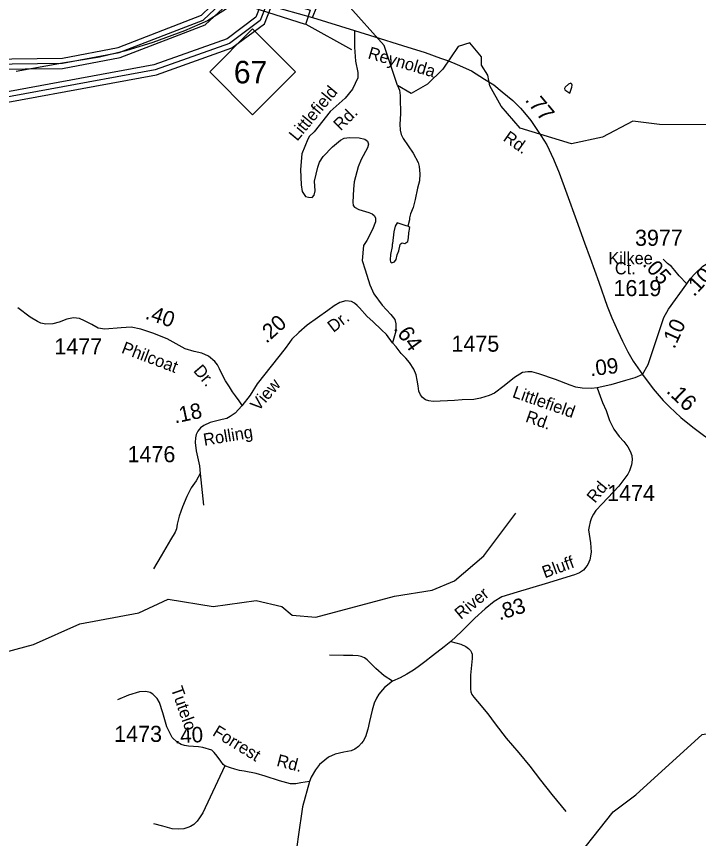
# Model space of a CAD drawing. Extents: x 1547597 to 1699558, y 810033 to 920809.
# Drawn here: x 1575743 to 1581049, y 894076 to 900467 of the extents above; entities that cross this region are included whole.
import ezdxf

# ---------------------------------------------------------------- set-up
doc = ezdxf.new("R2010")
doc.units = 0
for name, color, linetype in [('Exist Boundary Political CountyLine', 7, 'Continuous'), ('Exist Hydrographic Bay Label', 7, 'Continuous'), ('Exist Hydrographic Buffer Line', 7, 'Continuous'), ('Exist Hydrographic Creek Single Shore', 7, 'Continuous'), ('Exist Hydrographic Misc Water Feature', 7, 'Continuous'), ('Exist Road Non-System Type 51', 7, 'Continuous'), ('Exist Road Non-System Type 51 Label', 7, 'Continuous'), ('Exist Road Primary NC Attributed', 7, 'Continuous'), ('Exist Road Primary NC Label', 7, 'Continuous'), ('Exist Road Primary NC Service Mileage Hundredths English Label', 7, 'Continuous'), ('Exist Road Primary NC Shield CELL', 7, 'Continuous'), ('Exist Road Primary NC Shield Number Label', 7, 'Continuous'), ('Exist Road Primary NC Structure Standard Bridge CELL', 7, 'Continuous'), ('Exist Road Secondary Mileage Hundredths English Label', 7, 'Continuous'), ('Exist Road Secondary Type 41 Attributed', 7, 'Continuous'), ('Exist Road Secondary Type 51 Attributed', 7, 'Continuous'), ('Exist Road Secondary Type 51 Label', 7, 'Continuous'), ('Exist Road Secondary Type 51 Number Label', 7, 'Continuous')]:
    doc.layers.add(name, color=color, linetype=linetype)

msp = doc.modelspace()

# ---------------------------------------------------------------- linework, layer by layer
at = {"layer": 'Exist Boundary Political CountyLine'}
msp.add_lwpolyline([(1577396.6, 900539.5), (1577229.4, 900431.6), (1577051.4, 900356), (1576803.3, 900264.3), (1576593, 900199.5), (1576388, 900150.9), (1576102.2, 900102.4), (1575740.8, 900037.6)], dxfattribs=at)
at = {"layer": 'Exist Hydrographic Bay Label'}
for points in [[(1573193.4, 897992.9), (1573235.5, 898047.8), (1573374.5, 898396.3), (1574123.4, 899477.6), (1574562.4, 899846.3), (1574940.5, 900035.5), (1575508.5, 900135.6), (1576100.4, 900143.3), (1576535.5, 900226.4), (1577181.5, 900475.9), (1577392.5, 900681.7), (1577444.5, 900848.1), (1577393.5, 901282.5), (1577287.5, 901501.3), (1577050.4, 901804.8), (1577009.4, 901897.6), (1576935.4, 901938.5)], [(1574072.5, 895362), (1574047.5, 895368.9), (1573798.4, 896014.2), (1573663.4, 896476.5), (1573493.4, 896870.6), (1573440.4, 897196.8), (1573463.5, 897646), (1573525.4, 897910.7), (1573758.4, 898473.8), (1573946.5, 898772.1), (1574345.4, 899282.7), (1574733.5, 899537.4), (1575194.4, 899711.9), (1576832.5, 900013.5), (1577419.4, 900221.6), (1577671.4, 900410.1), (1577776.4, 900677.2), (1577788.4, 900952.7)]]:
    msp.add_lwpolyline(points, dxfattribs=at)
at = {"layer": 'Exist Hydrographic Buffer Line'}
for points in [[(1574953.2, 899997.2), (1575512.2, 900095.6), (1576101, 900103.3), (1576542.9, 900187.2), (1577195.9, 900438.5), (1577420.4, 900653.1), (1577482.6, 900836.2), (1577433.2, 901287.2), (1577323.5, 901518.8), (1577085, 901825.5), (1577046, 901913.8), (1576972.5, 901963.7), (1576960.1, 902061.9), (1576956.1, 902212.6)], [(1577697.1, 900694), (1577605.3, 900460.6), (1577381.2, 900293), (1576811.8, 900091), (1575180, 899790.6), (1574705.2, 899612.3), (1574301.5, 899349.5), (1573883.4, 898821.3), (1573690.8, 898516.5), (1573451.5, 897941.2), (1573385.6, 897664.3), (1573360.5, 897200.9), (1573414.5, 896857.8), (1573587.9, 896449.4), (1573721.6, 895991.8), (1573997.6, 895333.7), (1574044.7, 895194.2), (1574132.7, 894933.1), (1574231, 894720.2), (1574332.5, 894417.2), (1574464.6, 893859.9)], [(1577736.8, 900685.6), (1577638.3, 900435.4), (1577400.4, 900257.3), (1576822.1, 900052.2), (1575187.1, 899751.3), (1574719.3, 899574.9), (1574323.5, 899316.1), (1573915, 898796.7), (1573724.6, 898495.2), (1573488.5, 897925.9), (1573424.5, 897655.2), (1573400.4, 897198.8), (1573453.9, 896864.2), (1573625.7, 896463), (1573760.1, 896003.1), (1574035.1, 895347.8), (1574082.5, 895207), (1574170.5, 894945.8), (1574268.2, 894734.9), (1574370.9, 894428.2), (1574503.5, 893869.1)], [(1574306.7, 893779.6), (1574035.3, 894503.6), (1573629.9, 895826), (1573490.2, 896116.6), (1573357.2, 896562.8), (1573325.3, 896671.6), (1573274.1, 896757.2), (1573231.7, 896936.1), (1573204.6, 897260.3), (1573227, 897731.9), (1573268.7, 897959.6), (1573309.8, 898018.2), (1573445.4, 898358.3), (1574183.1, 899423.2), (1574606.6, 899778.9), (1574965.9, 899958.7), (1575515.9, 900055.7), (1576101.5, 900063.3), (1576550.4, 900147.9), (1577210.3, 900401.2), (1577448.4, 900624.5)]]:
    msp.add_lwpolyline(points, dxfattribs=at)
at = {"layer": 'Exist Hydrographic Creek Single Shore'}
msp.add_lwpolyline([(1578819.4, 890430), (1579010.4, 890954.6), (1579099.5, 891310.7), (1579363.4, 891715.6), (1579398.5, 891813.4), (1579409.5, 892039.6), (1579265.2, 892267.8), (1579292, 892490.1), (1579359.2, 892786.5), (1579399.5, 893064.2), (1579606.5, 893486.7), (1579682.5, 893560.7), (1579816.5, 893617.1), (1580019.5, 893823.1), (1580384.5, 894285.1), (1580561.5, 894416.1), (1581076.5, 894884.9), (1581287.1, 894922.4), (1581486.5, 894952.2), (1581588.4, 894835.7), (1581584.7, 894673.9), (1581652.6, 894572), (1581711.8, 894498.7)], dxfattribs=at)
at = {"layer": 'Exist Hydrographic Misc Water Feature'}
for points in [[(1582416.5, 900468.1), (1582228.5, 900137.1), (1582086.5, 900097.3), (1581859.5, 899990.3), (1581496.5, 899689.1), (1581345.5, 899623.3), (1580745.5, 899625.5), (1580537.5, 899652.7), (1580302.5, 899529.5), (1580059.5, 899475.3), (1579661.5, 899598.3), (1579513.4, 899768.7), (1579424.4, 899928.2), (1579408.4, 900010.5), (1579359.4, 900087), (1579360.5, 900152.6), (1579270.4, 900262.8), (1579178.5, 900231.9), (1579059.4, 900057), (1578940.5, 899941.2), (1578814.5, 899868.3), (1578707.5, 899929.6), (1578603.5, 900240.2), (1578316.4, 900561.2)], [(1578707.5, 899929.6), (1578722.1, 899894.8), (1578727, 899852.7), (1578727, 899832.8), (1578731.3, 899709.8), (1578724.3, 899629.9), (1578727.7, 899581.8), (1578735.3, 899549.8), (1578750.8, 899517.6), (1578829.5, 899404.6), (1578868.6, 899332.1), (1578876.2, 899300), (1578881.6, 899243.9), (1578878.9, 899187.9), (1578862.2, 899132.2), (1578845.2, 899044.4), (1578828.4, 898980.6), (1578807.8, 898932.9), (1578799.4, 898901), (1578799.2, 898885), (1578786.7, 898836.5)], [(1580046.8, 899869), (1580063.8, 899916.7), (1580065.9, 899932.7), (1580064.1, 899940.7), (1580054.2, 899948.8), (1580036.1, 899941.1), (1580011.8, 899917.4), (1580005.7, 899907.5), (1580009.6, 899897.4), (1580046.8, 899869)], [(1578786.7, 898836.5), (1578774.6, 898839.2), (1578704.1, 898862.9), (1578688.6, 898836.4), (1578678.2, 898792.5), (1578669, 898702.6), (1578664.9, 898694.7), (1578664.7, 898678.7), (1578652, 898616.9), (1578649.4, 898574.8), (1578653.2, 898558.8), (1578661.2, 898552.7), (1578683.3, 898558.4), (1578695.5, 898576.3), (1578704, 898614.2), (1578716.3, 898646), (1578728.9, 898693.9), (1578735.1, 898701.8), (1578743, 898705.7), (1578765, 898701.3), (1578787.2, 898717.1), (1578793.5, 898745), (1578794, 898785), (1578802.5, 898824.9), (1578786.7, 898836.5)], [(1574072.5, 895362), (1574300.5, 895567.3), (1574493.4, 895671.8), (1574637.4, 895803.4), (1574788.4, 895882.5), (1574955.4, 895882.4), (1575095.5, 895804), (1575367.5, 895585.1), (1575574.5, 895505.4), (1575876.4, 895584.7), (1576237.4, 895744.7), (1576696.4, 895830.6), (1576923.4, 895937.7), (1577272.4, 895881.3), (1577607.5, 895927.1), (1577806.5, 895880.3), (1577888.5, 895813), (1578072.4, 895796.2), (1578683.5, 895961), (1578975.5, 896007.6), (1579151.5, 896079.6), (1579379.5, 896275.2), (1579626.5, 896605.1)]]:
    msp.add_lwpolyline(points, dxfattribs=at)
at = {"layer": 'Exist Road Non-System Type 51'}
for p, q in [((1578693.5, 898021.3), (1578669, 897929.7)), ((1577171.6, 896913.9), (1577197.6, 896668))]:
    msp.add_line(p, q, dxfattribs=at)
for points in [[(1578372.8, 900357.9), (1578372.4, 900228.2), (1578380.6, 900119.4), (1578399, 900029.8), (1578398.2, 899989.7), (1578357.7, 899901), (1578299.2, 899831), (1578184.6, 899728.8), (1578058.6, 899570.8), (1578023.5, 899536.5), (1578008.7, 899513.6), (1577962.1, 899399), (1577953.5, 899275.9), (1577958.4, 899158.9), (1577966.2, 899105.3), (1577980.9, 899081.6), (1577990.7, 899067.7), (1578014.5, 899061.1), (1578042.3, 899058.7), (1578058.6, 899076.7), (1578066.8, 899110.2), (1578061.1, 899185.5), (1578086.5, 899294.3), (1578101.2, 899335.2), (1578129, 899378.6), (1578201, 899452.2), (1578263.8, 899504.5), (1578291, 899519.3), (1578332.7, 899525.9), (1578410, 899523.8), (1578454.2, 899513.2), (1578474.7, 899496), (1578481.2, 899474.7), (1578473, 899446.1), (1578425.6, 899354.5), (1578400.6, 899296.8), (1578369.9, 899180.2), (1578365, 899122.9), (1578359.7, 899022.7), (1578362.2, 898998.1), (1578373.6, 898985.1), (1578405.5, 898965.4), (1578483.3, 898942.5), (1578509.4, 898932.7), (1578525, 898920.4), (1578536.4, 898901.6), (1578536.4, 898869.7), (1578512.3, 898810.4), (1578468.1, 898726.1), (1578442.4, 898687.3), (1578431.7, 898568.6), (1578456.7, 898497.9), (1578493.1, 898379.6), (1578521.7, 898311.7), (1578588.4, 898222.1), (1578655.5, 898149.3), (1578686.2, 898110.5), (1578695.2, 898076.9), (1578693.5, 898021.3)], [(1577171.6, 896913.9), (1577141.6, 896857.3), (1577102.8, 896801.8), (1577067.8, 896734.3), (1577034.6, 896654.7), (1577009.5, 896581), (1576994.6, 896519.2), (1576988.1, 896483.1), (1576977.8, 896457.3), (1576940.9, 896397.8), (1576869, 896272.8), (1576809.5, 896173.6)], [(1579120.9, 895608.1), (1579200.7, 895586.6), (1579239.1, 895570.2), (1579260.4, 895554.7), (1579274.3, 895538.3), (1579282.5, 895523.6), (1579287.4, 895508.8), (1579289, 895494.9), (1579289, 895475.3), (1579275.1, 895345.2), (1579273.9, 895276.1), (1579275.5, 895238.4), (1579278, 895217.2), (1579284.5, 895195.9), (1579300.1, 895174.6), (1579330.3, 895141.1), (1579409.3, 895046.6), (1579467.4, 894967.2), (1579552.1, 894856.4), (1579651.5, 894741.4), (1579735.3, 894638.7), (1579819.6, 894529.9), (1579907.5, 894419.1), (1580015.9, 894286.9)], [(1578668.5, 895299.8), (1578604.6, 895342.4), (1578537.6, 895397.2), (1578471.3, 895465.1), (1578450.8, 895480.6), (1578423.8, 895492.1), (1578401.7, 895497.8), (1578358.4, 895500.3), (1578287.2, 895499.4), (1578177.2, 895500.7)], [(1577364.7, 894641.6), (1577191.8, 894276.8), (1577166.4, 894236.1), (1577147.8, 894210.7), (1577124.1, 894185.3), (1577097, 894170.1), (1577076.7, 894161.6), (1577044.5, 894151.5), (1577005.6, 894149.8), (1576954.4, 894152.6), (1576882.6, 894171.6), (1576812.7, 894190.5)]]:
    msp.add_lwpolyline(points, dxfattribs=at)
at = {"layer": 'Exist Road Primary NC Attributed'}
msp.add_line((1577475.7, 900618.7), (1578045.1, 900457.3), dxfattribs=at)
for points in [[(1578045.1, 900457.3), (1578372.8, 900357.9), (1578531.5, 900308), (1578745.1, 900240.6), (1578922.2, 900185.8), (1579042.4, 900143.2), (1579103.4, 900122.4), (1579169.9, 900094), (1579282.6, 900044.1), (1579383.4, 899980.1), (1579456.9, 899933.8), (1579521, 899880.4), (1579604.6, 899812.2), (1579662.7, 899752.9), (1579694.8, 899716.2), (1579744.6, 899656.8), (1579822.3, 899542.4), (1579867.4, 899467.6), (1579921.3, 899357.9), (1579964, 899251.2), (1580024, 899088), (1580100.5, 898881), (1580162.7, 898706.1), (1580205.4, 898587.5), (1580273.7, 898400.6), (1580338.3, 898215), (1580375.1, 898123.6), (1580419.6, 898019.9), (1580456.3, 897941.6), (1580497.8, 897859.7), (1580539.4, 897787.4), (1580612.3, 897682.4)], [(1580612.3, 897682.4), (1580695, 897573.1), (1580772.9, 897482.4), (1580823.6, 897431.7), (1580911.1, 897348.1), (1581003.9, 897274.6), (1581098.5, 897204.1), (1581168.9, 897161), (1581216.2, 897132.8)]]:
    msp.add_lwpolyline(points, dxfattribs=at)
at = {"layer": 'Exist Road Primary NC Shield CELL'}
msp.add_lwpolyline([(1577247.1, 900036.1), (1577580.1, 900369.1), (1577913.1, 900036.1), (1577580.1, 899703.1)], close=True, dxfattribs=at)
at = {"layer": 'Exist Road Primary NC Structure Standard Bridge CELL'}
msp.add_line((1577993, 900406.6), (1578349.9, 900208.7), dxfattribs=at)
msp.add_lwpolyline([(1576846.8, 900891.8), (1578027.6, 900514.9), (1577992.4, 900404.6), (1576811.6, 900781.5)], close=True, dxfattribs=at)
at = {"layer": 'Exist Road Secondary Type 41 Attributed'}
msp.add_lwpolyline([(1578021.7, 894518.9), (1577956.3, 894509.9), (1577917, 894502.5), (1577876.1, 894500.9), (1577788.5, 894525.4), (1577677.7, 894561.8), (1577606.5, 894581.5), (1577513.2, 894600.3), (1577477.2, 894606), (1577441.6, 894616.2), (1577407.3, 894626.9), (1577364.7, 894641.6), (1577350, 894653.1), (1577332, 894678.4), (1577303.4, 894717.7), (1577281.5, 894744.2), (1577262.1, 894763.9), (1577194.2, 894783.6), (1577159.8, 894788.5), (1577082.1, 894794.2), (1577049.3, 894799.1), (1577024, 894807.3), (1576992.9, 894824.5), (1576955.3, 894862.9), (1576913.1, 894945.1), (1576881.2, 895054.8), (1576855.9, 895133.3), (1576838.3, 895165.6), (1576804.7, 895198), (1576782.6, 895212.3), (1576749.9, 895219.6), (1576700.8, 895218), (1576614.5, 895189.8), (1576529.4, 895155.4)], dxfattribs=at)
at = {"layer": 'Exist Road Secondary Type 51 Attributed'}
for points in [[(1578045.1, 900457.3), (1578080.3, 900542.4), (1578129, 900633.6), (1578243.1, 900771.5), (1578272.6, 900815.7), (1578301.6, 900893.8), (1578344.2, 901141.9), (1578370.4, 901279.1), (1578421.9, 901590), (1578443.6, 901720.5), (1578448.5, 901795), (1578447.7, 901849.8), (1578445.2, 901889.1), (1578433.4, 901957.4), (1578425.2, 901992.6), (1578412.1, 902081.7)], [(1580956.1, 898388.1), (1580898.9, 898449.2), (1580864.3, 898491.6), (1580837.1, 898523.8), (1580807.1, 898547.4), (1580774.3, 898578.8)], [(1580956.1, 898388.1), (1580986.8, 898428.8), (1581022.5, 898468.1), (1581081.9, 898526.4), (1581201.8, 898598.8)], [(1580612.3, 897682.4), (1580657.4, 897761.8), (1580778.2, 898127.4), (1580814.6, 898190.3), (1580956.1, 898388.1)], [(1578669, 897929.7), (1578622.3, 897993.5), (1578581.4, 898031.9), (1578514.7, 898096.3), (1578470.3, 898134.3), (1578410.9, 898201.8), (1578392.3, 898220.5), (1578372.6, 898238.6), (1578348.9, 898250.4), (1578305.8, 898255.2), (1578257.4, 898242.4), (1578213.3, 898217.7), (1578165.4, 898181.2), (1578004.1, 898066), (1577940.6, 898009.5), (1577885.7, 897957.3), (1577868, 897932.7), (1577833.2, 897885.2), (1577616.4, 897611.4)], [(1577500.6, 897439.6), (1577476.6, 897477.6), (1577446.9, 897518.1), (1577424.1, 897548.5), (1577399.4, 897587.1), (1577370.3, 897633.9), (1577342.7, 897683.2), (1577323.5, 897727.4), (1577306.7, 897757.9), (1577285.2, 897785.7), (1577237.1, 897824.9), (1577185.9, 897848.1), (1577126.2, 897863.1), (1577056.5, 897883), (1576915.1, 897960.3), (1576803.7, 898005.9), (1576711.4, 898036.3), (1576636.7, 898050.2), (1576558.4, 898045.8), (1576431, 898035.9), (1576379.2, 898043.8), (1576328.7, 898071.5), (1576272.6, 898101.3), (1576234.7, 898117.8), (1576186.1, 898123.5), (1576136.3, 898113.5), (1576075.2, 898089.4), (1576026.5, 898078), (1575972.7, 898074.2), (1575934.1, 898082.4), (1575906.9, 898095.1), (1575851.2, 898129.9), (1575755.1, 898202.7)], [(1580260.6, 897580.8), (1580216.4, 897575.1), (1580142.8, 897576.7), (1580094.9, 897586.1), (1580050.7, 897601.7), (1579936.6, 897643.8), (1579806.5, 897689.6), (1579750.9, 897705.2), (1579721.4, 897704.3), (1579679.1, 897698.1), (1579616.8, 897660.9), (1579535.8, 897594.6), (1579460.5, 897539), (1579419.1, 897519.5), (1579352.9, 897499.6), (1579301.4, 897490.3), (1579210.6, 897485.4), (1579149.6, 897481.7), (1578983.6, 897473.5), (1578950.8, 897477.6), (1578925.5, 897485.8), (1578902.6, 897504.6), (1578886.2, 897525.1), (1578873.1, 897553.7), (1578867, 897594.2), (1578861.2, 897639.2), (1578852.2, 897680.9), (1578834.7, 897723.9), (1578799.5, 897777.1), (1578770.8, 897811.4), (1578734.8, 897847.4), (1578697.2, 897899.8), (1578669, 897929.7)], [(1580612.3, 897682.4), (1580554.2, 897657.5), (1580480.6, 897636.1), (1580366.8, 897604.1), (1580260.6, 897580.8)], [(1577616.4, 897611.4), (1577560.1, 897523.2), (1577496.2, 897440.5), (1577443.5, 897382.8), (1577405.6, 897355.9), (1577379.7, 897342), (1577342.9, 897334), (1577249.1, 897310.6), (1577200.4, 897287.8), (1577175.8, 897268.8), (1577153, 897242.9), (1577141, 897218.2), (1577135.3, 897191), (1577132.7, 897154.3), (1577141, 897089.8), (1577167.2, 896973.4), (1577171.6, 896913.9)], [(1580260.6, 897580.8), (1580282.7, 897516.2), (1580301.5, 897465.4), (1580328.9, 897404.5), (1580355.9, 897325.9), (1580389.8, 897257.6), (1580430.7, 897200.4), (1580466.7, 897162.7), (1580497.8, 897121), (1580517.9, 897087.9), (1580528.5, 897053.5), (1580531, 897020.8), (1580527.7, 896980.7), (1580512.6, 896934.5), (1580497.8, 896908.3), (1580428.3, 896815.8), (1580297.8, 896677.2), (1580249.1, 896626), (1580230.3, 896598.2), (1580216.1, 896568.3), (1580205.9, 896539.4), (1580197.5, 896502), (1580193.8, 896475.9), (1580209, 896374), (1580212.3, 896302.9), (1580202.5, 896242.3), (1580186.5, 896205.9), (1580172.6, 896186.3), (1580153, 896163.4), (1580122.3, 896142.5), (1580084.5, 896126.2), (1579856, 896056.2), (1579638.5, 895991.7), (1579519.4, 895954.8), (1579458.7, 895920.2), (1579389.4, 895861.7), (1579309.3, 895790.2), (1579205.3, 895686.1), (1579120.9, 895608.1), (1579068.9, 895567), (1578979.8, 895496.6), (1578920, 895449.1), (1578868.5, 895409.9), (1578831.7, 895386.1), (1578780.9, 895354.6), (1578726.7, 895326.4), (1578668.5, 895299.8), (1578604.9, 895251.5), (1578590.3, 895232.3), (1578561.7, 895198), (1578544.1, 895167.3), (1578526.1, 895128.8), (1578508.9, 895073.2), (1578488.5, 894987.3), (1578475.8, 894926.3), (1578457, 894865.8), (1578440.6, 894833.1), (1578426.7, 894818.3), (1578403.3, 894791.8), (1578376, 894772.1), (1578345.7, 894758.7), (1578289.7, 894747.5), (1578223.3, 894732.4), (1578171, 894709.1), (1578140.7, 894685.7), (1578101.1, 894653.2), (1578069.2, 894610.5), (1578035.6, 894554.1), (1578021.7, 894518.9)], [(1578021.7, 894518.9), (1577967.3, 894323.8), (1577933.4, 894089.4), (1577918.2, 893976.9)]]:
    msp.add_lwpolyline(points, dxfattribs=at)

# ---------------------------------------------------------------- texts
at = {"layer": 'Exist Road Non-System Type 51 Label'}
for s, rotation, p in [('Littlefield', 50.30523, (1577926.7, 899491.9)), ('Rd.', 44.72123, (1578264.9, 899572.7))]:
    msp.add_text(s, height=95, rotation=rotation, dxfattribs=at).set_placement(p)
at = {"layer": 'Exist Road Primary NC Label'}
for s, rotation, p in [('Reynolda', 343.64108, (1578470.7, 900142.6)), ('Rd.', 324.93758, (1579521.8, 899505.9))]:
    msp.add_text(s, height=95, rotation=rotation, dxfattribs=at).set_placement(p)
at = {"layer": 'Exist Road Primary NC Service Mileage Hundredths English Label'}
for s, rotation, p in [('.77', 310.03026, (1579693.1, 899815.3)), ('.16', 316.31554, (1580791.7, 897548.5))]:
    msp.add_text(s, height=125, rotation=rotation, dxfattribs=at).set_placement(p)
at = {"layer": 'Exist Road Primary NC Shield Number Label'}
msp.add_text('67', height=175, dxfattribs=at).set_placement((1577434.2, 899946.4))
at = {"layer": 'Exist Road Secondary Mileage Hundredths English Label'}
for s, height, rotation, p in [('.05', 120, 312.0625, (1580608, 898537)), ('.10', 120, 47.12279, (1581013.6, 898283)), ('.40', 120, 341.13383, (1576738.3, 898118.7)), ('.20', 120, 41.63969, (1577687.2, 897920.4)), ('.10', 120, 65.56783, (1580859.8, 897876.9)), ('.64', 125, 305.70669, (1578672.8, 898040.8)), ('.09', 120, 6.79428, (1580209.3, 897669.7)), ('.18', 120, 12.04435, (1576976.8, 897302.3)), ('.83', 120, 17.18581, (1579500, 895771.7)), ('.40', 120, 2.66446, (1576974.8, 894815.8))]:
    msp.add_text(s, height=height, rotation=rotation, dxfattribs=at).set_placement(p)
at = {"layer": 'Exist Road Secondary Type 51 Label'}
for s, p in [('Kilkee', (1580346.8, 898540.2)), ('Ct.', (1580397.8, 898461.8))]:
    msp.add_text(s, height=95, dxfattribs=at).set_placement(p)
for s, rotation, p in [('Dr.', 37.71309, (1578208.4, 898005.6)), ('Philcoat', 339.36455, (1576553.7, 897853.5)), ('Dr.', 310.19211, (1577114.4, 897710.5)), ('View', 49.11801, (1577624.5, 897393)), ('Littlefield', 340.70674, (1579594.2, 897509)), ('Rd.', 340.70674, (1579695.9, 897317.7)), ('Rolling', 9.61326, (1577204.8, 897128.7)), ('Rd.', 50.53483, (1580242.8, 896678.3)), ('Bluff', 20.06009, (1579852.4, 896098.6)), ('River', 39.9125, (1579200.1, 895774.4)), ('Tutelo', 289.33741, (1576942.5, 895240.5)), ('Forrest', 328.59291, (1577261.7, 894882.1)), ('Rd.', 345.53368, (1577760.9, 894641.7))]:
    msp.add_text(s, height=95, rotation=rotation, dxfattribs=at).set_placement(p)
at = {"layer": 'Exist Road Secondary Type 51 Number Label'}
for s, p in [('3977', (1580554.3, 898683.9)), ('1619', (1580386.9, 898292.5)), ('1475', (1579126.5, 897860.9)), ('1477', (1576038.3, 897839.5)), ('1476', (1576607.3, 897001.6)), ('1474', (1580337.6, 896699)), ('1473', (1576503.5, 894827.5))]:
    msp.add_text(s, height=125, dxfattribs=at).set_placement(p)

doc.saveas('drawing.dxf')
